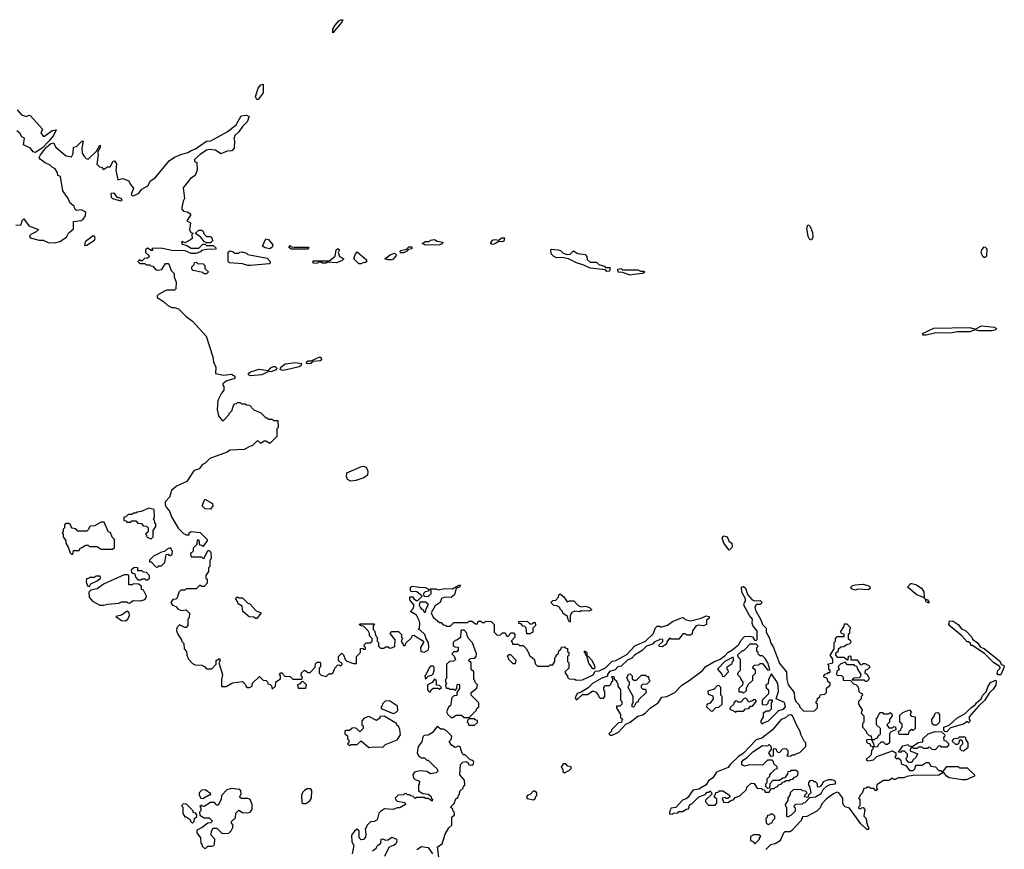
# Model space of a CAD drawing. Extents: x 1980017 to 2252640, y 74400 to 266395.
# Tile 350 of 388: x 2182783 to 2190432, y 219686 to 226135. Entities that reach past the tile are written whole.
import ezdxf

# ---------------------------------------------------------------- set-up
doc = ezdxf.new("R2010")
doc.units = 0

msp = doc.modelspace()

# ---------------------------------------------------------------- linework, layer by layer
at = {"layer": '0CON20XD'}
for points in [[(2185215, 226034), (2185215, 226060), (2185235, 226092), (2185262, 226125), (2185277.5, 226135), (2185292.5, 226135), (2185285.7, 226115), (2185215, 226034)], [(2184635, 225513.8), (2184624.5, 225514.5), (2184614.6, 225535), (2184635, 225603.3), (2184655, 225628.1), (2184673.6, 225633.6), (2184673.2, 225566.8), (2184635, 225513.8)], [(2182753, 224537), (2182795, 224540), (2182802.5, 224575), (2182815, 224587.5), (2182855, 224532.5), (2182930, 224505), (2182910, 224485), (2182870, 224465), (2182860, 224455), (2182865, 224440), (2182935, 224420), (2182965, 224420), (2183005, 224402.5), (2183055, 224401.2), (2183095, 224411.2), (2183147.5, 224445), (2183162.5, 224475), (2183201.7, 224508.3), (2183200, 224565), (2183260, 224575), (2183276.4, 224583.6), (2183295, 224610), (2183296.7, 224635), (2183287.5, 224645), (2183263, 224657), (2183223, 224653), (2183210, 224665), (2183206.4, 224686.4), (2183175, 224707.5), (2183160, 224745), (2183117.5, 224805), (2183100, 224915), (2183080, 224925), (2183077.5, 224945), (2183057.5, 224975), (2183035, 224987.5), (2183020, 225005), (2182981.7, 225021.7), (2182940.7, 225050.7), (2182933.3, 225065), (2182943.3, 225085), (2182988, 225142), (2183025, 225173.3), (2183045, 225176.7), (2183062.5, 225145), (2183120, 225095), (2183145, 225077.5), (2183185, 225070), (2183197.5, 225095), (2183200, 225145), (2183225, 225150), (2183265, 225190), (2183275, 225190), (2183266.7, 225135), (2183268.3, 225098.3), (2183285, 225070), (2183300, 225055), (2183315, 225050), (2183378.3, 225111.7), (2183405, 225160), (2183410, 225155), (2183407.5, 225145), (2183390, 225105), (2183392.5, 225085), (2183383, 225013), (2183401.7, 224991.7), (2183418.3, 224988.3), (2183435, 224970), (2183465, 224990), (2183485, 224990), (2183510, 225035), (2183518.3, 225038.3), (2183535.8, 225015.8), (2183530, 224965), (2183545, 224890), (2183585, 224900), (2183631.7, 224881.7), (2183643.5, 224853.5), (2183666.2, 224825), (2183650, 224775), (2183665, 224766.2), (2183705, 224784), (2183732.9, 224817.1), (2183777.3, 224842.7), (2183798.9, 224881.1), (2183834, 224905), (2183943.2, 225036.8), (2183984.6, 225065.4), (2184035, 225088.1), (2184088.1, 225101.9), (2184115, 225119.4), (2184149.1, 225130.9), (2184235, 225190), (2184267.1, 225192.9), (2184395, 225262.5), (2184465, 225318), (2184502.3, 225387.7), (2184541.7, 225391.7), (2184562.5, 225385), (2184563.3, 225375), (2184548.8, 225341.2), (2184513.8, 225305), (2184486.4, 225263.6), (2184453.3, 225235), (2184447.5, 225205), (2184452.5, 225195), (2184450, 225135), (2184430, 225115), (2184395, 225112.5), (2184345, 225092.5), (2184305, 225120), (2184255, 225126.2), (2184235, 225120), (2184185, 225087.5), (2184141.7, 225048.3), (2184141.7, 225031.7), (2184160, 225025), (2184161.7, 224968.3), (2184146.4, 224923.6), (2184110.7, 224899.3), (2184053, 224827), (2184062.5, 224745), (2184052.5, 224725), (2184042.5, 224675), (2184043, 224663), (2184055, 224647.5), (2184085, 224642.5), (2184110, 224625), (2184110, 224615), (2184082.5, 224572.5), (2184110, 224555), (2184102.5, 224505), (2184111.7, 224481.7), (2184130, 224475), (2184120, 224465), (2184122.5, 224435), (2184110, 224425), (2184065, 224400), (2184045, 224410), (2184040, 224405), (2184045, 224390), (2184075, 224382.5), (2184115, 224360), (2184175, 224360), (2184205, 224390), (2184225, 224390), (2184235, 224380), (2184285, 224380), (2184308.3, 224358.3), (2184305, 224352.5), (2184235, 224347.5), (2184195, 224340), (2184188.3, 224331.7), (2184151.7, 224318.3), (2184115, 224317.5), (2184068.3, 224338.3), (2183965, 224340), (2183893, 224357), (2183815, 224360), (2183810, 224355), (2183818.3, 224341.7), (2183805, 224340), (2183775, 224360), (2183760, 224345), (2183760, 224325), (2183788.3, 224298.3), (2183788.3, 224291.7), (2183775, 224280), (2183751.7, 224278.3), (2183735, 224260), (2183721.7, 224261.7), (2183715, 224270), (2183700, 224255), (2183715, 224240), (2183755, 224240), (2183765, 224230), (2183795, 224230), (2183801.7, 224221.7), (2183818.3, 224218.3), (2183841.7, 224191.7), (2183855, 224187.5), (2183886.4, 224193.6), (2183915, 224240), (2183935, 224240), (2183945, 224230), (2183960, 224185), (2183981.7, 224161.7), (2183982.5, 224135), (2183997.5, 224095), (2183997, 224043), (2183985, 224032.5), (2183925, 224032.5), (2183913, 224027), (2183861.7, 223998.3), (2183851.7, 223988.3), (2183850, 223975), (2183900, 223945), (2183930, 223915), (2183965, 223897.5), (2183985, 223897.5), (2184016.4, 223886.4), (2184075, 223827.5), (2184125, 223792.5), (2184232.5, 223675), (2184282.5, 223515), (2184287.5, 223475), (2184307.5, 223435), (2184303.6, 223383.6), (2184365, 223371.1), (2184428.5, 223378.5), (2184453.8, 223365), (2184453.3, 223346.7), (2184387.5, 223325), (2184360, 223305), (2184360, 223295), (2184370, 223285), (2184370, 223255), (2184351.7, 223231.7), (2184322.5, 223175), (2184317.5, 223105), (2184327.5, 223055), (2184355, 223020), (2184365, 223020), (2184410, 223065), (2184410, 223075), (2184430, 223095), (2184443, 223137), (2184455, 223150), (2184468.3, 223151.7), (2184475, 223160), (2184495, 223160), (2184505, 223150), (2184535, 223150), (2184545, 223140), (2184568.3, 223138.3), (2184601.7, 223101.7), (2184655, 223080), (2184695, 223040), (2184705, 223040), (2184715, 223030), (2184745, 223030), (2184755, 223020), (2184788.3, 223018.3), (2184790, 222965), (2184780, 222955), (2184780, 222895), (2184725, 222840), (2184695, 222860), (2184681.7, 222858.3), (2184655, 222840), (2184638.3, 222858.3), (2184625, 222860), (2184588.3, 222821.7), (2184575, 222820), (2184527, 222793), (2184415, 222790), (2184395, 222772.5), (2184260, 222725), (2184220, 222685), (2184203.6, 222676.4), (2184176.4, 222643.6), (2184146.4, 222633.6), (2184130.4, 222619.5), (2184082.5, 222545), (2184001.7, 222508.3), (2183962.5, 222475), (2183947, 222423), (2183913, 222387), (2183913.8, 222366.2), (2183920, 222345), (2183947.5, 222315), (2183961.7, 222271.7), (2184015, 222182.5), (2184055, 222140), (2184075, 222130), (2184098.3, 222131.7), (2184100, 222145), (2184115, 222157.5), (2184185, 222150), (2184240, 222095), (2184240, 222085), (2184205, 222040), (2184198.3, 222048.3), (2184181.7, 222051.7), (2184178.3, 222088.3), (2184161.7, 222088.3), (2184160, 222055), (2184131.7, 222028.3), (2184130, 222005), (2184118.3, 221991.7), (2184110, 221985), (2184115, 221960), (2184195, 221960), (2184205, 221950), (2184215, 221950), (2184245, 222010), (2184255, 222010), (2184267, 221997), (2184270, 221945), (2184260, 221935), (2184260, 221885), (2184250, 221875), (2184250, 221845), (2184230, 221815), (2184230, 221795), (2184240, 221785), (2184240, 221755), (2184215, 221730), (2184195, 221730), (2184181.7, 221738.3), (2184155, 221710), (2184075, 221710), (2184065, 221700), (2184035, 221700), (2184020, 221685), (2184005, 221640), (2183995, 221630), (2183971.7, 221628.3), (2183957.5, 221605), (2183970, 221585), (2183995, 221572.5), (2184015, 221552.5), (2184037, 221543), (2184077, 221547), (2184101.7, 221521.7), (2184100, 221485), (2184090, 221475), (2184090, 221425), (2184075, 221410), (2184065, 221410), (2184025, 221430), (2184003, 221407), (2184000, 221385), (2184013, 221353), (2184040, 221315), (2184041.7, 221301.7), (2184057, 221287), (2184060, 221245), (2184080, 221225), (2184082.5, 221195), (2184093.3, 221165), (2184125, 221130), (2184145, 221120), (2184197, 221117), (2184218.3, 221108.3), (2184235, 221090), (2184275, 221090), (2184310, 221125), (2184310, 221155), (2184335, 221170), (2184340, 221155), (2184330, 221135), (2184357.5, 221045), (2184350, 221005), (2184351.7, 220951.7), (2184387, 220953), (2184435, 220980), (2184515, 220990), (2184538.3, 220968.3), (2184541.7, 220951.7), (2184553, 220943), (2184567, 220943), (2184590, 220955), (2184591.7, 220978.3), (2184645, 221030), (2184675, 221000), (2184698.3, 220998.3), (2184708.3, 220988.3), (2184711.7, 220971.7), (2184728.3, 220968.3), (2184738.3, 220958.3), (2184745, 220930), (2184770, 220955), (2184771.7, 220988.3), (2184808.3, 221011.7), (2184810, 221035), (2184800, 221045), (2184811.7, 221058.3), (2184818.3, 221058.3), (2184841.7, 221031.7), (2184885, 221030), (2184905, 221010), (2184975, 221010), (2184980, 221025), (2184970, 221035), (2184971.7, 221058.3), (2184995, 221080), (2185025, 221060), (2185038.3, 221061.7), (2185078.3, 221101.7), (2185081.7, 221128.3), (2185095, 221140), (2185115, 221140)], [(2182764.1, 225434.1), (2182796.7, 225395), (2182835, 225382.5), (2182855, 225392.5), (2182865, 225390), (2182960, 225285), (2182947.5, 225255), (2182965, 225228.8), (2182975, 225228.8), (2183035, 225274), (2183065, 225280), (2183045.6, 225234.4), (2183010, 225190), (2182960, 225140), (2182905, 225103.3)], [(2182905, 225103.3), (2182887, 225107), (2182867, 225137), (2182811.7, 225161.7), (2182820, 225215), (2182800, 225225), (2182783, 225253), (2182761.7, 225271.7)], [(2183565, 224727.5), (2183575, 224730), (2183580, 224735), (2183570, 224745), (2183543.3, 224753.3), (2183517, 224787), (2183490, 224785), (2183493.1, 224755), (2183504, 224745), (2183565, 224727.5)], [(2188935, 224422), (2188918.5, 224428.5), (2188909.8, 224449.8), (2188898.6, 224515), (2188905, 224540), (2188915, 224538.8), (2188925, 224526.2), (2188941.1, 224481.1), (2188945.5, 224445), (2188935, 224422)], [(2183285, 224380), (2183305, 224381.4), (2183365, 224422), (2183370, 224435), (2183365, 224453.3), (2183354.2, 224455.8), (2183292.1, 224407.9), (2183285, 224380)], [(2184265, 224400), (2184235, 224400), (2184215, 224410), (2184186.7, 224446.7), (2184151.7, 224471.7), (2184151.7, 224478.3), (2184175, 224500), (2184198.3, 224498.3), (2184210, 224485), (2184210, 224475), (2184235, 224450), (2184265, 224450), (2184275, 224440), (2184280, 224415), (2184265, 224400)], [(2184725, 224353.8), (2184690.4, 224360.5), (2184670, 224375), (2184695, 224432.5), (2184715, 224427.5), (2184748.8, 224385), (2184744.1, 224365.9), (2184725, 224353.8)], [(2185025, 224350), (2184895, 224352.5), (2184872.5, 224365), (2184885, 224380), (2184895, 224370), (2184915, 224367.5), (2185025, 224367.5), (2185030, 224365), (2185025, 224350)], [(2185741.7, 224321.7), (2185740, 224335), (2185745, 224340), (2185788.3, 224351.7), (2185805, 224370), (2185828.3, 224368.3), (2185830, 224355), (2185801.7, 224348.3), (2185790, 224335), (2185765, 224322.5), (2185741.7, 224321.7)], [(2185935, 224382.5), (2185910, 224395), (2185935, 224410), (2185965, 224410), (2185975, 224420), (2186005, 224427.5), (2186025, 224412.5), (2186070, 224405), (2186065, 224392.5), (2186045, 224383.8), (2185935, 224382.5)], [(2186455, 224387.5), (2186440, 224395), (2186455, 224420), (2186475, 224426.7), (2186505, 224420), (2186525, 224440), (2186548.3, 224438.3), (2186545, 224412.5), (2186535, 224407.5), (2186505, 224410), (2186475, 224393.3), (2186455, 224387.5)], [(2190275, 224286.7), (2190266.7, 224295), (2190254, 224325), (2190258.8, 224345), (2190275, 224370), (2190285, 224367.5), (2190297, 224353), (2190293, 224297), (2190285, 224287.5), (2190275, 224286.7)], [(2184555, 224223.3), (2184515, 224237.5), (2184412.5, 224245), (2184403.6, 224256.4), (2184403, 224327), (2184415, 224337.5), (2184441.7, 224331.7), (2184455, 224320), (2184485, 224320), (2184493, 224327), (2184515, 224330), (2184545, 224320), (2184555, 224310), (2184705, 224280), (2184730, 224255), (2184728.3, 224241.7), (2184721.7, 224238.3), (2184575, 224223.8), (2184555, 224223.3)], [(2185065, 224240), (2185060, 224255), (2185065, 224260), (2185188.3, 224261.7), (2185233, 224297), (2185242.5, 224345), (2185255, 224356.7), (2185267.5, 224345), (2185257.5, 224325), (2185267.5, 224295), (2185300, 224275), (2185287, 224263), (2185245, 224243.8), (2185175, 224250), (2185165, 224242.5), (2185135, 224242.5), (2185125, 224250), (2185105, 224250), (2185097, 224243), (2185065, 224240)], [(2185435, 224236.2), (2185417.7, 224237.7), (2185380, 224275), (2185392.5, 224315), (2185405, 224330), (2185478.3, 224268.3), (2185478.3, 224251.7), (2185465, 224243.8), (2185455, 224247.5), (2185435, 224236.2)], [(2185675, 224267.5), (2185645, 224267.5), (2185620, 224275), (2185661.7, 224308.3), (2185695, 224320), (2185710, 224305), (2185685, 224273.3), (2185675, 224267.5)], [(2187345, 224177.5), (2187335, 224190), (2187215, 224203.3), (2187167, 224227), (2187110, 224245), (2187047, 224277), (2186995, 224287.5), (2186955, 224283.8), (2186932.5, 224295), (2186912.5, 224315), (2186910, 224345), (2186915, 224350), (2186967, 224347), (2186985, 224340), (2187005, 224320), (2187035, 224310), (2187058.3, 224311.7), (2187085, 224337.5), (2187118.3, 224318.3), (2187175, 224310), (2187190, 224295), (2187191.7, 224271.7), (2187215, 224250), (2187265, 224250), (2187283, 224233), (2187325, 224220), (2187335, 224210), (2187365, 224210), (2187370, 224205), (2187365, 224180), (2187345, 224177.5)], [(2184235, 224160), (2184215, 224160), (2184205, 224170), (2184130, 224185), (2184120, 224195), (2184120, 224215), (2184138.3, 224231.7), (2184141.7, 224248.3), (2184155, 224250), (2184165, 224240), (2184208.3, 224238.3), (2184220, 224225), (2184221.7, 224201.7), (2184250, 224175), (2184235, 224160)], [(2187525, 224150), (2187465, 224170), (2187433, 224173), (2187430, 224195), (2187455, 224200), (2187465, 224190), (2187585, 224190), (2187605, 224180), (2187635, 224180), (2187638.3, 224171.7), (2187625, 224162.5), (2187555, 224153.3), (2187525, 224150)], [(2189825, 223683.3), (2189805, 223683.3), (2189797.5, 223695), (2189885, 223736.9), (2190165, 223742.9), (2190205, 223730), (2190255, 223754.4), (2190355, 223745.7), (2190372.5, 223735), (2190367.5, 223725), (2190335, 223715.8), (2190235.7, 223715.7), (2190205, 223723.3), (2190165, 223709.2), (2190065, 223708), (2190015, 223698.8), (2189901.7, 223701.7), (2189825, 223683.3)], [(2184825, 223408.8), (2184806.7, 223416.7), (2184812, 223435), (2184845, 223458.8), (2184925, 223470), (2184971.7, 223461.7), (2184966.7, 223445), (2184955, 223436.2), (2184855, 223413.8), (2184825, 223408.8)], [(2185035, 223458.8), (2185012, 223462), (2185012.5, 223475), (2185025, 223483.8), (2185047.5, 223482.5), (2185115, 223513.3), (2185126.1, 223506.1), (2185128, 223492), (2185117.7, 223482.3), (2185062.5, 223477.5), (2185045, 223463.3), (2185035, 223458.8)], [(2184575, 223366.2), (2184560, 223375), (2184560.8, 223385), (2184575, 223397.5), (2184642.8, 223417.2), (2184715, 223407.5), (2184735, 223428.6), (2184755, 223439.4), (2184768.2, 223438.2), (2184781.2, 223425), (2184776.2, 223413.8), (2184735, 223397.5), (2184715, 223400), (2184665, 223373.8), (2184575, 223366.2)], [(2185355, 222548.8), (2185330.7, 222560.7), (2185321.2, 222585), (2185325, 222612.5), (2185438.8, 222661.2), (2185455, 222664), (2185475.8, 222655.8), (2185487.5, 222625), (2185484, 222595), (2185456.7, 222575), (2185395, 222552.5), (2185355, 222548.8)], [(2184265, 222330), (2184225, 222332.5), (2184200, 222355), (2184221.7, 222408.3), (2184280, 222375), (2184282.5, 222355), (2184265, 222330)], [(2183805, 222100), (2183820, 222115), (2183820, 222165), (2183840, 222195), (2183840, 222215), (2183831.7, 222221.7), (2183830, 222245), (2183820, 222255), (2183830, 222265), (2183828.3, 222328.3), (2183785, 222337.5), (2183727, 222313), (2183695, 222307.5), (2183685, 222300), (2183665, 222300), (2183655, 222290), (2183625, 222290), (2183608.3, 222271.7), (2183591.7, 222268.3), (2183591.7, 222241.7), (2183608.3, 222238.3), (2183615, 222230), (2183645, 222230), (2183655, 222240), (2183685, 222240), (2183701.7, 222221.7), (2183728.3, 222218.3), (2183741.7, 222201.7), (2183768.3, 222198.3), (2183780, 222185), (2183780, 222155), (2183760, 222135), (2183768.3, 222128.3), (2183771.7, 222111.7), (2183805, 222100)], [(2183195, 221980), (2183201.7, 222008.3), (2183245, 222010), (2183251.7, 222028.3), (2183268.3, 222031.7), (2183295, 222050), (2183315, 222050), (2183325, 222040), (2183385, 222040), (2183415, 222020), (2183505, 222020), (2183518.3, 222031.7), (2183520, 222095), (2183501.7, 222111.7), (2183488.3, 222148.3), (2183471.7, 222151.7), (2183438.3, 222228.3), (2183415, 222230), (2183365, 222200), (2183331.7, 222198.3), (2183321.7, 222188.3), (2183318.3, 222171.7), (2183305, 222160), (2183235, 222160), (2183218.3, 222178.3), (2183191.7, 222181.7), (2183181.7, 222191.7), (2183178.3, 222208.3), (2183165, 222220), (2183145, 222220), (2183131.7, 222208.3), (2183130, 222185), (2183120, 222175), (2183120, 222155), (2183112.5, 222147.5), (2183120, 222135), (2183120, 222115), (2183140, 222085), (2183140, 222065), (2183160, 222035), (2183175, 221990), (2183185, 221980), (2183195, 221980)], [(2188295, 222012.5), (2188254, 222065), (2188241.2, 222105), (2188245, 222117.5), (2188255, 222123.3), (2188280, 222115), (2188295, 222080), (2188316.7, 222065), (2188317.5, 222035), (2188295, 222012.5)], [(2183855, 221880), (2183865, 221890), (2183885, 221890), (2183910, 221915), (2183921.7, 221978.3), (2183935, 221980), (2183941.7, 221971.7), (2183955, 221970), (2183968.3, 221981.7), (2183970, 222005), (2183961.7, 222011.7), (2183958.3, 222028.3), (2183945, 222027.5), (2183920, 222015), (2183908.3, 222001.7), (2183885, 221996.7), (2183822.5, 221965), (2183792.5, 221935), (2183791.7, 221921.7), (2183805, 221920), (2183841.7, 221881.7), (2183855, 221880)], [(2183775, 221780), (2183790, 221795), (2183790, 221815), (2183768.3, 221838.3), (2183745, 221840), (2183735, 221850), (2183701.7, 221851.7), (2183700, 221875), (2183695, 221877.5), (2183670, 221875), (2183650, 221855), (2183651.7, 221841.7), (2183661.7, 221831.7), (2183678.3, 221828.3), (2183681.7, 221801.7), (2183701.7, 221781.7), (2183725, 221780), (2183735, 221790), (2183755, 221790), (2183761.7, 221781.7), (2183775, 221780)], [(2183325, 221730), (2183335, 221750), (2183390, 221775), (2183410, 221795), (2183408.3, 221808.3), (2183375, 221810), (2183365, 221800), (2183325, 221800), (2183318.3, 221791.7), (2183301.7, 221788.3), (2183300, 221765), (2183310, 221735), (2183325, 221730)], [(2183435, 221583.3), (2183465, 221592.5), (2183551.7, 221598.3), (2183575, 221610), (2183615, 221610), (2183621.7, 221601.7), (2183635, 221600), (2183665, 221620), (2183725, 221617.5), (2183755, 221627.5), (2183765, 221640), (2183766.7, 221655), (2183745, 221700), (2183730, 221705), (2183728.3, 221728.3), (2183708.3, 221748.3), (2183665, 221750), (2183657, 221743), (2183631.7, 221741.7), (2183630, 221815), (2183625, 221820), (2183595, 221820), (2183433.9, 221746.1), (2183385, 221710), (2183335, 221700), (2183320, 221685), (2183322.5, 221645), (2183347.5, 221615), (2183405, 221583.3), (2183435, 221583.3)], [(2185115, 221140), (2185120, 221135), (2185120, 221105), (2185110, 221095), (2185110, 221055), (2185125, 221040), (2185165, 221030), (2185185, 221050), (2185205, 221050), (2185218.3, 221061.7), (2185230, 221095), (2185251.7, 221118.3), (2185265, 221120), (2185275, 221110), (2185288.3, 221121.7), (2185288.3, 221128.3), (2185260, 221155), (2185260, 221185), (2185285, 221210), (2185298.3, 221198.3), (2185311.7, 221161.7), (2185325, 221150), (2185375, 221130), (2185398.3, 221131.7), (2185400, 221185), (2185430, 221215), (2185431.7, 221248.3), (2185445, 221250), (2185455, 221240), (2185468.3, 221241.7), (2185470, 221255), (2185460, 221265), (2185461.7, 221278.3), (2185475, 221290), (2185505, 221290), (2185520, 221305), (2185520, 221325), (2185500, 221345), (2185500, 221365), (2185490, 221385), (2185455, 221420), (2185435, 221422.5), (2185421.7, 221431.7), (2185425, 221440), (2185538.3, 221438.3), (2185530, 221425), (2185530, 221395), (2185540, 221385), (2185550, 221345), (2185560, 221335), (2185560, 221305), (2185570, 221295), (2185570, 221265), (2185585, 221250), (2185615, 221250), (2185625, 221260), (2185645, 221260), (2185651.7, 221251.7), (2185665, 221250), (2185698.3, 221261.7), (2185700, 221315), (2185660, 221365), (2185675, 221380), (2185725, 221380), (2185750, 221355), (2185750, 221335), (2185760, 221325), (2185750, 221315), (2185750, 221295), (2185758.3, 221288.3), (2185761.7, 221271.7), (2185778.3, 221271.7), (2185781.7, 221288.3), (2185828.3, 221331.7), (2185831.7, 221348.3), (2185845, 221350), (2185920, 221305), (2185920, 221295), (2185897.5, 221255), (2185900, 221225), (2185925, 221217.5), (2185956.1, 221233.9), (2185962.5, 221255), (2185960, 221295), (2185941.7, 221321.7), (2185930, 221355), (2185895, 221390), (2185880, 221395), (2185890, 221405), (2185892.5, 221445), (2185887.5, 221465), (2185865, 221507.5), (2185820, 221535), (2185840.7, 221559.3), (2185846.7, 221585), (2185813.8, 221625), (2185815, 221650), (2185835, 221650), (2185844, 221634), (2185865, 221620), (2185875, 221620), (2185910, 221655), (2185867, 221687), (2185825, 221690), (2185820, 221695), (2185820, 221725), (2185835, 221732.5), (2185890, 221725), (2185935, 221722.5), (2185958.3, 221708.3), (2185958.3, 221691.7), (2185933, 221687), (2185920, 221675), (2185923, 221653), (2185955, 221652.5), (2185980, 221675), (2185980, 221695), (2185970, 221705), (2185975, 221710), (2186015, 221710), (2186035, 221703.3), (2186087, 221713), (2186145, 221710), (2186195, 221740), (2186208.3, 221738.3), (2186198.3, 221721.7), (2186181.7, 221718.3), (2186171.7, 221708.3), (2186160, 221665), (2186135, 221642.5), (2186085, 221647.5), (2186060, 221635), (2186050, 221605), (2186011.7, 221578.3), (2185980, 221525), (2185995, 221490), (2186045, 221450), (2186058.3, 221448.3), (2186071.7, 221431.7), (2186088.3, 221428.3), (2186095, 221420), (2186128.3, 221421.7), (2186155, 221450), (2186265, 221450), (2186275, 221460), (2186295, 221460), (2186325, 221440), (2186340, 221440), (2186345, 221460), (2186365, 221460), (2186375, 221450), (2186395, 221450), (2186405, 221460), (2186447, 221457), (2186470, 221435), (2186470, 221375), (2186491.7, 221351.7), (2186517, 221353), (2186535, 221370), (2186555, 221370), (2186561.7, 221351.7), (2186575, 221340), (2186601.7, 221368.3), (2186618.3, 221368.3), (2186630, 221355), (2186630, 221335), (2186600, 221305), (2186608.3, 221298.3), (2186611.7, 221281.7), (2186655, 221280), (2186665, 221270), (2186695, 221270), (2186717, 221247), (2186740, 221205), (2186740, 221195), (2186780, 221165), (2186790, 221125), (2186805, 221110), (2186895, 221110), (2186905, 221120), (2186925, 221120), (2186940, 221145), (2186940, 221175), (2186950, 221185), (2186950, 221195), (2186968.3, 221211.7), (2186971.7, 221228.3), (2186988.3, 221241.7), (2186991.7, 221258.3), (2187015, 221260), (2187021.7, 221251.7), (2187038.3, 221248.3), (2187040, 221225), (2187050, 221215), (2187050, 221195), (2187040, 221185), (2187040, 221145), (2187050, 221135), (2187050, 221095), (2187021.7, 221068.3), (2187020, 221055), (2187040, 221035), (2187040, 221025), (2187051.7, 221011.7), (2187095, 221010), (2187105, 221000), (2187155, 221003.3), (2187238, 221042), (2187255, 221070), (2187285, 221073.3), (2187334, 221096), (2187385, 221147.5), (2187415, 221153.8), (2187500.4, 221199.5), (2187561.7, 221268.3), (2187645, 221303.3), (2187705, 221362.5), (2187721.7, 221408.3), (2187735, 221420), (2187755, 221420), (2187765, 221412.5), (2187815, 221428), (2187855, 221457.1), (2187925, 221486.7), (2187937, 221487), (2187953, 221473), (2187995, 221462.5), (2188077, 221483), (2188115, 221500), (2188140, 221495), (2188138.3, 221481.7), (2188120, 221465), (2188120, 221435), (2188095, 221422.5), (2188055, 221427.5), (2188035, 221420), (2188010, 221385), (2188008.3, 221361.7), (2187995, 221350), (2187965, 221350), (2187955, 221360), (2187935, 221360), (2187905, 221320), (2187845, 221320), (2187831.7, 221328.3), (2187811.7, 221298.3), (2187808.3, 221281.7), (2187775, 221260), (2187751.7, 221261.7), (2187750, 221275), (2187778.3, 221301.7), (2187778.3, 221318.3), (2187755, 221320), (2187748.3, 221311.7), (2187715, 221300), (2187698.3, 221281.7), (2187653.8, 221266.2), (2187619.3, 221230.7), (2187560, 221195), (2187538.3, 221171.7), (2187505, 221156.7), (2187455, 221110), (2187430, 221105), (2187408.3, 221081.7), (2187365, 221067.5), (2187350, 221045), (2187348.3, 221031.7), (2187305, 221017.5), (2187232.5, 220975), (2187198.6, 220941.4), (2187145, 220907.5), (2187115, 220896.7), (2187097.5, 220865), (2187105, 220850), (2187115, 220850), (2187155, 220890), (2187195, 220890), (2187235, 220917.5), (2187258.3, 220908.3), (2187278.3, 220888.3), (2187281.7, 220871.7), (2187291.7, 220861.7), (2187318.3, 220861.7), (2187330, 220875), (2187330, 220915), (2187320, 220925), (2187320, 220945), (2187335, 220960), (2187365, 220960), (2187378.3, 220971.7), (2187381.7, 220988.3), (2187390, 220995), (2187390, 221015), (2187380, 221025), (2187385, 221030), (2187398.3, 221028.3), (2187401.7, 221011.7), (2187420, 220995), (2187421.7, 220981.7), (2187430, 220975), (2187430, 220955), (2187450, 220925), (2187450, 220845), (2187460, 220835), (2187460, 220815), (2187445, 220800), (2187420, 220800), (2187420, 220785), (2187450, 220735), (2187451.7, 220711.7), (2187470, 220695), (2187461.7, 220688.3), (2187458.3, 220671.7), (2187435, 220670), (2187380, 220615), (2187380, 220605), (2187360, 220585), (2187372.5, 220572.5), (2187385, 220572.5), (2187435, 220596.7), (2187491.7, 220658.3), (2187525, 220673.3), (2187585, 220720), (2187625, 220732.5), (2187645, 220747.5), (2187683.6, 220786.4), (2187742.5, 220825), (2187771.7, 220868.3), (2187810, 220875), (2187873.6, 220906.4), (2187927, 220963), (2187985, 220997.5), (2188086.1, 221073.9), (2188113.3, 221106.7), (2188175, 221142.5), (2188226.2, 221163.8), (2188265, 221192.5), (2188283.6, 221216.4), (2188316.1, 221233.9), (2188367.5, 221275), (2188387, 221313), (2188415, 221340), (2188455, 221342.5), (2188475, 221336.7), (2188495, 221310), (2188508.3, 221311.7), (2188511.7, 221318.3), (2188511.2, 221385), (2188480.8, 221420.8), (2188473.3, 221445), (2188476, 221476), (2188452.5, 221505), (2188410, 221585), (2188414.1, 221605.9), (2188422.5, 221615), (2188423, 221633), (2188393.3, 221685), (2188390, 221725), (2188405, 221730), (2188422.5, 221715), (2188437.5, 221667.5), (2188472.5, 221625), (2188495, 221617.5), (2188535, 221620), (2188550, 221605), (2188535, 221590), (2188505, 221590), (2188493.8, 221565), (2188498.8, 221545), (2188544, 221464), (2188554.3, 221434.3), (2188582.5, 221405), (2188583.3, 221375), (2188608, 221328), (2188616.7, 221295), (2188640, 221255), (2188685, 221130), (2188740, 221065), (2188742.5, 221005), (2188753.3, 220965), (2188800, 220905), (2188802.5, 220865), (2188812.5, 220835), (2188838.3, 220808.3), (2188845, 220790), (2188875, 220760), (2188958.3, 220761.7), (2188980, 220785), (2188980, 220815), (2188971.7, 220821.7), (2188970, 220835), (2188978.3, 220841.7), (2188981.7, 220858.3), (2188998.3, 220871.7), (2189001.7, 220888.3), (2189038.3, 220891.7), (2189050, 220905), (2189051.7, 220938.3), (2189078.3, 220961.7)], [(2189275, 221700), (2189245, 221710), (2189240, 221725), (2189253, 221737), (2189275, 221742.5), (2189336.4, 221746.4), (2189380, 221735), (2189390, 221725), (2189388.3, 221711.7), (2189375, 221702.5), (2189295, 221707.5), (2189275, 221700)], [(2189845, 221600), (2189825, 221610), (2189820, 221630), (2189810, 221640), (2189753.8, 221663.8), (2189680, 221725), (2189707.5, 221752.5), (2189715, 221753.3), (2189745, 221743.8), (2189790, 221715), (2189807, 221687), (2189810, 221640), (2189820, 221630), (2189836.4, 221626.4), (2189850, 221605), (2189845, 221600)], [(2184625, 221480), (2184615, 221480), (2184601.7, 221491.7), (2184565, 221493.3), (2184517.5, 221535), (2184510, 221575), (2184480, 221595), (2184478.3, 221608.3), (2184460, 221635), (2184471.7, 221648.3), (2184485, 221640), (2184515, 221640), (2184555, 221600), (2184570, 221595), (2184620.7, 221540.7), (2184660, 221525), (2184625, 221480)], [(2187055, 221452.5), (2187043, 221473), (2187040, 221495), (2187001.7, 221521.7), (2187000, 221535), (2186981.7, 221551.7), (2186980, 221565), (2186955, 221580), (2186931.7, 221581.7), (2186910, 221605), (2186925, 221620), (2186948.3, 221621.7), (2186970, 221645), (2186975, 221670), (2186985, 221670), (2187009.3, 221649.3), (2187035, 221610), (2187055, 221617.5), (2187087, 221617), (2187120, 221585), (2187145, 221570), (2187177, 221577), (2187210, 221565), (2187227, 221547), (2187205, 221537.5), (2187145, 221540), (2187135, 221532.5), (2187095, 221537.5), (2187073, 221527), (2187060, 221505), (2187060, 221455), (2187055, 221452.5)], [(2185935, 221530), (2185940, 221555), (2185958.3, 221588.3), (2185936.4, 221606.4), (2185892.5, 221607.5), (2185887.5, 221585), (2185895, 221567.5), (2185905, 221552.5), (2185918.3, 221548.3), (2185925, 221530), (2185935, 221530)], [(2183605, 221461.2), (2183623.3, 221475), (2183636.7, 221505), (2183632.5, 221525), (2183617, 221537), (2183575, 221507.5), (2183530, 221495), (2183575, 221463.8), (2183605, 221461.2)], [(2190405, 221042.5), (2190385, 221042.5), (2190377.5, 221055), (2190383, 221077), (2190400, 221095), (2190398.3, 221108.3), (2190350, 221135), (2190280, 221205), (2190185, 221270), (2190171.7, 221271.7), (2190170, 221285), (2190155, 221300), (2190145, 221300), (2190102.5, 221345), (2190010.7, 221420.7), (2190002.5, 221435), (2190007.5, 221462.5), (2190035, 221460), (2190073, 221433), (2190100.7, 221400.7), (2190133.3, 221383.3), (2190180, 221335), (2190185, 221320), (2190225, 221290), (2190247, 221257), (2190275, 221247.5), (2190395, 221152.5), (2190411.7, 221121.7), (2190430, 221115), (2190432.5, 221105), (2190405, 221042.5)], [(2186275, 220710), (2186330, 220765), (2186335, 220780), (2186350, 220795), (2186350, 220825), (2186290, 220885), (2186290, 220905), (2186335, 220940), (2186340, 220965), (2186321.7, 220981.7), (2186318.3, 220998.3), (2186310, 221005), (2186310, 221065), (2186290, 221085), (2186290, 221135), (2186270, 221155), (2186285, 221170), (2186318.3, 221171.7), (2186330, 221185), (2186332.5, 221205), (2186301.7, 221291.7), (2186273, 221323), (2186260, 221345), (2186257, 221367), (2186235, 221390), (2186215, 221390), (2186210, 221385), (2186208.3, 221331.7), (2186178.3, 221311.7), (2186165, 221310), (2186150, 221295), (2186151.7, 221271.7), (2186165, 221260), (2186188.3, 221258.3), (2186190, 221235), (2186178.3, 221221.7), (2186155, 221220), (2186140, 221205), (2186158.3, 221188.3), (2186168.3, 221161.7), (2186155, 221150), (2186123, 221147), (2186100, 221125), (2186100, 221015), (2186090, 221005), (2186090, 220985), (2186100, 220975), (2186090, 220965), (2186095, 220940), (2186115, 220940), (2186125, 220930), (2186155, 220930), (2186165, 220920), (2186180, 220935), (2186181.7, 220968.3), (2186195, 220970), (2186200, 220965), (2186200, 220935), (2186180, 220905), (2186178.3, 220881.7), (2186155, 220880), (2186140, 220865), (2186130, 220805), (2186115, 220790), (2186100, 220755), (2186110, 220735), (2186135, 220710), (2186145, 220710), (2186175, 220730), (2186215, 220730), (2186235, 220710), (2186275, 220710)], [(2186745, 221360), (2186721.7, 221361.7), (2186718.3, 221408.3), (2186708.3, 221418.3), (2186691.7, 221421.7), (2186678.3, 221438.3), (2186661.7, 221441.7), (2186661.7, 221458.3), (2186725, 221460), (2186745, 221440), (2186765, 221440), (2186775, 221450), (2186788.3, 221448.3), (2186790, 221425), (2186770, 221405), (2186770, 221375), (2186745, 221360)], [(2189078.3, 220961.7), (2189078.3, 220978.3), (2189061.7, 220991.7), (2189058.3, 221008.3), (2189048.3, 221018.3), (2189031.7, 221021.7), (2189030, 221035), (2189041.7, 221048.3), (2189058.3, 221051.7), (2189065, 221060), (2189080, 221060), (2189080, 221075), (2189070, 221085), (2189070, 221115), (2189060, 221125), (2189100, 221135), (2189100, 221165), (2189080, 221195), (2189110, 221245), (2189110, 221295), (2189120, 221305), (2189120, 221325), (2189135, 221340), (2189188.3, 221341.7), (2189188.3, 221358.3), (2189171.7, 221361.7), (2189160, 221375), (2189188.3, 221421.7), (2189191.7, 221438.3), (2189208.3, 221438.3), (2189240, 221405), (2189230, 221395), (2189230, 221365), (2189220, 221355), (2189220, 221325), (2189238.3, 221308.3), (2189240, 221295), (2189228.3, 221281.7), (2189211.7, 221278.3), (2189185, 221260), (2189161.7, 221258.3), (2189141.7, 221238.3), (2189138.3, 221221.7), (2189121.7, 221208.3), (2189120, 221195), (2189135, 221180), (2189185, 221180), (2189215, 221160), (2189220, 221160), (2189221.7, 221188.3), (2189235, 221190), (2189240, 221185), (2189240, 221160), (2189288.3, 221158.3), (2189311.7, 221121.7), (2189325, 221120), (2189335, 221130), (2189355, 221130), (2189361.7, 221121.7), (2189378.3, 221118.3), (2189390, 221105), (2189368.3, 221081.7), (2189351.7, 221078.3), (2189350, 221055), (2189368.3, 221048.3), (2189371.7, 221031.7), (2189380, 221025), (2189380, 221005), (2189365, 220990), (2189351.7, 220991.7), (2189345, 221000), (2189251.7, 221001.7), (2189265, 221020), (2189308.3, 221021.7), (2189318.3, 221031.7), (2189320, 221045), (2189291.7, 221091.7), (2189288.3, 221108.3), (2189271.7, 221111.7), (2189265, 221120), (2189215, 221120), (2189195, 221140), (2189161.7, 221128.3), (2189141.7, 221108.3), (2189150, 221085), (2189131.7, 221068.3), (2189130, 221045), (2189135, 221040), (2189168.3, 221038.3), (2189180, 221025), (2189180, 221000), (2189238.3, 220998.3), (2189261.7, 220971.7), (2189278.3, 220968.3), (2189298.3, 220948.3), (2189301.7, 220911.7), (2189311.7, 220901.7), (2189328.3, 220898.3), (2189330, 220885), (2189320, 220875), (2189320, 220855), (2189300, 220835), (2189300, 220815), (2189330, 220765), (2189321.7, 220758.3), (2189320, 220745), (2189340, 220725), (2189340, 220675), (2189330, 220665), (2189330, 220635), (2189360, 220605), (2189361.7, 220591.7), (2189381.7, 220571.7), (2189398.3, 220568.3), (2189400, 220540), (2189425, 220540), (2189431.7, 220548.3), (2189448.3, 220551.7), (2189451.7, 220568.3), (2189470, 220585), (2189470, 220625), (2189440, 220655), (2189440, 220705), (2189448.3, 220711.7), (2189465, 220750), (2189485, 220750), (2189495, 220740), (2189535, 220740), (2189545, 220750), (2189558.3, 220738.3), (2189560, 220725), (2189540, 220695), (2189540, 220675), (2189520, 220655), (2189535, 220630), (2189565, 220630), (2189575, 220640), (2189588.3, 220638.3), (2189590, 220615), (2189551.7, 220598.3), (2189545, 220590), (2189540, 220585), (2189540, 220515), (2189525, 220500), (2189511.7, 220501.7), (2189495, 220520), (2189475, 220520), (2189451.7, 220498.3), (2189448.3, 220481.7), (2189425, 220480), (2189420, 220505), (2189400, 220540), (2189361.7, 220538.3), (2189361.7, 220521.7), (2189371.7, 220511.7), (2189388.3, 220508.3), (2189391.7, 220491.7), (2189410, 220485), (2189410, 220465), (2189400, 220455), (2189398.3, 220421.7), (2189360, 220385), (2189373, 220373), (2189417, 220383), (2189443, 220407), (2189565, 220452.5), (2189590, 220435), (2189590, 220415), (2189581.7, 220401.7), (2189595, 220390), (2189608.3, 220398.3), (2189628.3, 220378.3), (2189631.7, 220351.7), (2189668.3, 220338.3), (2189695, 220300), (2189725, 220300), (2189738.3, 220311.7), (2189745, 220340), (2189795, 220340), (2189825, 220360), (2189845, 220360), (2189861.7, 220331.7), (2189898.3, 220328.3), (2189925, 220300), (2189938.3, 220298.3), (2189945, 220290), (2189958.3, 220291.7), (2189985, 220330), (2190075, 220330), (2190085, 220320), (2190145, 220320), (2190200, 220265), (2190200, 220255), (2190135, 220226.7), (2190105, 220226.7), (2190003, 220243), (2189983.6, 220253.6), (2189965, 220280), (2189955, 220280), (2189925, 220262.5), (2189725, 220260), (2189675, 220252.5), (2189653, 220243), (2189608.3, 220241.7), (2189585, 220230), (2189575, 220230), (2189565, 220240), (2189535, 220220), (2189495, 220220), (2189441.7, 220188.3), (2189440, 220165), (2189450, 220155), (2189435, 220140), (2189418.3, 220158.3), (2189395, 220160), (2189385, 220170), (2189365, 220170), (2189358.3, 220161.7), (2189341.7, 220158.3), (2189328.3, 220121.7), (2189311.7, 220108.3), (2189308.3, 220091.7), (2189300, 220085), (2189310, 220075), (2189310, 220025), (2189300, 220015), (2189300, 220005), (2189315, 220000), (2189321.7, 220008.3), (2189335, 220010), (2189350, 219995), (2189340, 219945), (2189360, 219925), (2189361.7, 219898.3), (2189380, 219845), (2189375, 219840), (2189365, 219840), (2189317.5, 219885), (2189230, 220005), (2189196.2, 220016.2), (2189186.4, 220026.4), (2189177.5, 220045), (2189177.5, 220085), (2189146.4, 220126.4), (2189135, 220130), (2189105, 220117.5), (2189051.7, 220078.3), (2189015, 220040), (2189000.7, 220009.3), (2188976.4, 219983.6), (2188898.8, 219941.2), (2188865, 219940), (2188855, 219910), (2188779.3, 219830.7), (2188765, 219822.5), (2188728.3, 219821.7), (2188717, 219813), (2188697.5, 219765), (2188683, 219747), (2188651.7, 219728.3), (2188615, 219720), (2188580, 219685)], [(2188405, 220900), (2188428.3, 220921.7), (2188430, 220945), (2188438.3, 220951.7), (2188441.7, 220968.3), (2188478.3, 221001.7), (2188480, 221035), (2188500, 221055), (2188498.3, 221078.3), (2188480, 221095), (2188481.7, 221108.3), (2188491.7, 221118.3), (2188525, 221120), (2188535, 221130), (2188555, 221130), (2188591.7, 221081.7), (2188605, 221080), (2188610, 221085), (2188596.2, 221135), (2188575, 221170), (2188555, 221190), (2188535, 221190), (2188521.7, 221201.7), (2188520, 221215), (2188510, 221225), (2188510, 221255), (2188520, 221265), (2188505, 221280), (2188455, 221280), (2188418.3, 221241.7), (2188405, 221230), (2188395, 221230), (2188360, 221195), (2188361.7, 221181.7), (2188380, 221165), (2188380, 221075), (2188361.7, 221058.3), (2188360, 221045), (2188380, 221025), (2188381.7, 221011.7), (2188400, 220985), (2188398.3, 220961.7), (2188370, 220935), (2188370, 220910), (2188395, 220910), (2188405, 220900)], [(2186635, 221130), (2186640, 221155), (2186598.3, 221198.3), (2186581.7, 221198.3), (2186570, 221185), (2186578.3, 221178.3), (2186580, 221165), (2186615, 221130), (2186635, 221130)], [(2187245, 221090), (2187235, 221090), (2187203.9, 221133.9), (2187190, 221190), (2187180, 221195), (2187178.3, 221208.3), (2187170, 221215), (2187171.7, 221228.3), (2187190, 221215), (2187190, 221190), (2187198.3, 221188.3), (2187225, 221160), (2187247.5, 221115), (2187250, 221095), (2187245, 221090)], [(2188255, 221030), (2188290, 221065), (2188288.3, 221078.3), (2188280, 221085), (2188280, 221105), (2188318.3, 221131.7), (2188321.7, 221148.3), (2188330, 221155), (2188325, 221180), (2188260, 221145), (2188203, 221087), (2188238.3, 221048.3), (2188241.7, 221031.7), (2188255, 221030)], [(2185935, 221010), (2185957, 221033), (2185985, 221040), (2185995, 221050), (2186002.5, 221075), (2186001.7, 221101.7), (2185995, 221110), (2185975, 221110), (2185963, 221097), (2185938.3, 221041.7), (2185930, 221035), (2185935, 221010)], [(2185975, 220910), (2185980, 220925), (2185995, 220940), (2186035, 220940), (2186045, 220930), (2186060, 220945), (2186045, 220960), (2186021.7, 220961.7), (2186020, 220995), (2186005, 221010), (2185986.7, 220983.3), (2185950, 220965), (2185950, 220925), (2185965, 220910), (2185975, 220910)], [(2187555, 220790), (2187540, 220795), (2187540, 220815), (2187550, 220825), (2187550, 220875), (2187510, 220945), (2187511.7, 220958.3), (2187520, 220965), (2187520, 220985), (2187511.7, 220991.7), (2187500, 221025), (2187508.3, 221031.7), (2187511.7, 221048.3), (2187525, 221050), (2187540, 221035), (2187541.7, 221011.7), (2187555, 221000), (2187575, 221000), (2187615, 221040), (2187645, 221040), (2187655, 221030), (2187668.3, 221028.3), (2187670, 221005), (2187680, 220995), (2187655, 220970), (2187621.7, 220968.3), (2187611.7, 220958.3), (2187610, 220945), (2187625, 220930), (2187645, 220930), (2187650, 220905), (2187591.7, 220848.3), (2187588.3, 220831.7), (2187571.7, 220828.3), (2187555, 220790)], [(2188555, 220660), (2188561.7, 220668.3), (2188600, 220685), (2188680, 220765), (2188716.7, 220775), (2188733.3, 220795), (2188725, 220826.7), (2188660, 220855), (2188678.3, 220911.7), (2188676.1, 220956.1), (2188666.7, 220985), (2188625, 221050), (2188600, 221005), (2188598.3, 220971.7), (2188580, 220965), (2188581.7, 220941.7), (2188600, 220925), (2188600, 220895), (2188550, 220845), (2188551.7, 220811.7), (2188585, 220810), (2188598.3, 220821.7), (2188601.7, 220838.3), (2188611.7, 220848.3), (2188628.3, 220848.3), (2188630, 220835), (2188620, 220825), (2188620, 220775), (2188605, 220760), (2188585, 220760), (2188560, 220745), (2188560, 220715), (2188540, 220685), (2188541.7, 220671.7), (2188555, 220660)], [(2185005, 220940), (2185010, 220965), (2184985, 220990), (2184971.7, 220988.3), (2184958.3, 220971.7), (2184940, 220965), (2184945, 220940), (2185005, 220940)], [(2188165, 220760), (2188191.7, 220788.3), (2188215, 220790), (2188240, 220815), (2188240, 220875), (2188230, 220885), (2188230, 220945), (2188215, 220960), (2188201.7, 220958.3), (2188178.3, 220931.7), (2188130, 220915), (2188131.7, 220891.7), (2188168.3, 220878.3), (2188170, 220855), (2188148.3, 220821.7), (2188131.7, 220818.3), (2188121.7, 220808.3), (2188120, 220795), (2188151.7, 220761.7), (2188165, 220760)], [(2189985, 220600), (2189971.7, 220601.7), (2189961.7, 220611.7), (2189963.6, 220636.4), (2190005, 220650), (2190063.6, 220706.4), (2190128.3, 220741.7), (2190173.6, 220786.4), (2190209.3, 220810.7), (2190217.5, 220825), (2190253.9, 220856.1), (2190266.7, 220885), (2190290.7, 220909.3), (2190305, 220950), (2190325, 220982.5), (2190365, 221000), (2190370, 220995), (2190367, 220963), (2190345, 220930), (2190315, 220900), (2190277.7, 220842.3), (2190230.7, 220799.3), (2190160, 220715), (2190160, 220695), (2190168.3, 220681.7), (2190155, 220670), (2190145, 220680), (2190115, 220660), (2190015, 220630), (2189985, 220600)], [(2188345, 220750), (2188355, 220760), (2188405, 220760), (2188421.7, 220778.3), (2188448.3, 220781.7), (2188461.7, 220798.3), (2188475, 220800), (2188508.3, 220838.3), (2188498.3, 220848.3), (2188485, 220850), (2188475, 220840), (2188445, 220830), (2188438.3, 220848.3), (2188425, 220860), (2188411.7, 220858.3), (2188385, 220830), (2188365, 220830), (2188355, 220840), (2188341.7, 220838.3), (2188330, 220825), (2188328.3, 220811.7), (2188301.7, 220788.3), (2188300, 220775), (2188338.3, 220758.3), (2188345, 220750)], [(2185685, 220742.5), (2185705, 220750), (2185720, 220765), (2185718.3, 220798.3), (2185655, 220840), (2185621.7, 220838.3), (2185601.7, 220818.3), (2185598.3, 220801.7), (2185590, 220795), (2185591.7, 220781.7), (2185685, 220742.5)], [(2185495, 220477.5), (2185535, 220482.5), (2185605, 220480), (2185625, 220500), (2185715, 220537.5), (2185742.5, 220575), (2185737, 220617), (2185728.3, 220638.3), (2185711.7, 220651.7), (2185710, 220665), (2185615, 220720), (2185581.7, 220718.3), (2185580, 220705), (2185555, 220687.5), (2185495, 220717.5), (2185460, 220705), (2185440, 220685), (2185440, 220655), (2185450, 220645), (2185450, 220625), (2185425, 220600), (2185400, 220625), (2185385, 220630), (2185365, 220627.5), (2185345, 220610), (2185315, 220610), (2185310, 220605), (2185310, 220585), (2185328.3, 220568.3), (2185330, 220545), (2185340, 220535), (2185340, 220515), (2185330, 220505), (2185345, 220490), (2185355, 220500), (2185405, 220500), (2185435, 220530), (2185495, 220477.5)], [(2186315, 220650), (2186338.3, 220671.7), (2186338.3, 220688.3), (2186321.7, 220691.7), (2186315, 220700), (2186275, 220700), (2186261.7, 220688.3), (2186260, 220675), (2186268.3, 220668.3), (2186271.7, 220651.7), (2186315, 220650)], [(2187855, 219960), (2187863, 219967), (2187895, 219970), (2187905, 219980), (2187935, 219980), (2187961.7, 219998.3), (2187978.3, 220001.7), (2187990, 220035), (2188005, 220040), (2188060, 220095), (2188108.3, 220111.7), (2188125, 220130), (2188138.3, 220131.7), (2188145, 220140), (2188158.3, 220128.3), (2188160, 220115), (2188111.7, 220068.3), (2188110, 220055), (2188135, 220030), (2188185, 220030), (2188200, 220045), (2188200, 220075), (2188181.7, 220091.7), (2188180, 220105), (2188188.3, 220111.7), (2188191.7, 220128.3), (2188208.3, 220131.7), (2188215, 220140), (2188245, 220140), (2188298.3, 220108.3), (2188300, 220095), (2188285, 220080), (2188271.7, 220081.7), (2188265, 220090), (2188240, 220085), (2188251.7, 220051.7), (2188285, 220050), (2188311.7, 220068.3), (2188328.3, 220071.7), (2188341.7, 220088.3), (2188378.3, 220101.7), (2188428.3, 220151.7), (2188431.7, 220168.3), (2188465, 220200), (2188488.3, 220198.3), (2188511.7, 220161.7), (2188548.3, 220158.3), (2188551.7, 220151.7), (2188568.3, 220148.3), (2188575, 220130), (2188605, 220130), (2188621.7, 220158.3), (2188645, 220160), (2188655, 220170), (2188668.3, 220171.7), (2188681.7, 220188.3), (2188698.3, 220191.7), (2188711.7, 220208.3), (2188728.3, 220211.7), (2188735, 220220), (2188765, 220220), (2188771.7, 220228.3), (2188788.3, 220231.7), (2188801.7, 220248.3), (2188818.3, 220251.7), (2188828.3, 220261.7), (2188830, 220285), (2188815, 220300), (2188775, 220300), (2188768.3, 220291.7), (2188751.7, 220288.3), (2188748.3, 220271.7), (2188728.3, 220241.7), (2188711.7, 220238.3), (2188685, 220220), (2188635, 220220), (2188610, 220195), (2188608.3, 220161.7), (2188595, 220160), (2188580, 220175), (2188580, 220195), (2188590, 220205), (2188590, 220235), (2188610, 220255), (2188610, 220265), (2188621.7, 220278.3), (2188651.7, 220308.3), (2188670, 220315), (2188668.3, 220328.3), (2188641.7, 220351.7), (2188638.3, 220368.3), (2188628.3, 220378.3), (2188591.7, 220378.3), (2188555, 220340), (2188455, 220342.5), (2188415, 220332.5), (2188393, 220343), (2188392.5, 220365), (2188407, 220383), (2188435, 220400), (2188480, 220445), (2188555, 220492.5), (2188595, 220490), (2188605, 220500), (2188618.3, 220488.3), (2188620, 220465), (2188600, 220435), (2188615, 220410), (2188638.3, 220411.7), (2188640, 220465), (2188645, 220470), (2188660, 220465), (2188661.7, 220451.7), (2188671.7, 220441.7), (2188685, 220440), (2188711.7, 220468.3), (2188735, 220470), (2188750, 220455), (2188750, 220425), (2188741.7, 220411.7), (2188775, 220410), (2188785, 220420), (2188805, 220420), (2188811.7, 220428.3), (2188845, 220440), (2188890, 220485), (2188890, 220515), (2188877.5, 220527.5), (2188853.8, 220573.8), (2188845, 220607.5), (2188822.3, 220642.3), (2188787.1, 220725), (2188775, 220731.9), (2188755, 220729.5), (2188731.5, 220708.5), (2188698.8, 220695), (2188627.8, 220612.2), (2188548.9, 220551.1), (2188505, 220536.2), (2188407.1, 220432.9), (2188364, 220405), (2188303.3, 220345), (2188288, 220322), (2188197.5, 220285), (2188168, 220242), (2188135, 220218.8), (2188115, 220187.5), (2188060, 220155), (2188013.8, 220146.2), (2187977.5, 220092.5), (2187961.2, 220078.8), (2187932.1, 220067.9), (2187879.3, 220010.7), (2187843.8, 220006.2), (2187833.3, 219985), (2187832.5, 219962.5), (2187855, 219960)], [(2189685, 220580), (2189615, 220580), (2189610, 220605), (2189628.3, 220611.7), (2189631.7, 220628.3), (2189640, 220635), (2189638.3, 220658.3), (2189620, 220675), (2189621.7, 220728.3), (2189645, 220750), (2189695, 220770), (2189710, 220755), (2189701.7, 220731.7), (2189715, 220720), (2189740, 220715), (2189740, 220625), (2189725, 220610), (2189711.7, 220618.3), (2189691.7, 220598.3), (2189685, 220580)], [(2189905, 220650), (2189885, 220650), (2189871.7, 220661.7), (2189870, 220695), (2189888.3, 220721.7), (2189891.7, 220738.3), (2189901.7, 220748.3), (2189915, 220750), (2189930, 220735), (2189930, 220675), (2189905, 220650)], [(2186040, 219625), (2186030, 219705), (2186065, 219730), (2186087.5, 219805), (2186117, 219853), (2186140, 219875), (2186140, 219935), (2186160, 219955), (2186158.3, 219978.3), (2186151.7, 219981.7), (2186148.3, 219998.3), (2186130, 220015), (2186158.3, 220041.7), (2186171.7, 220078.3), (2186188.3, 220091.7), (2186191.7, 220108.3), (2186200, 220115), (2186201.7, 220138.3), (2186228.3, 220161.7), (2186231.7, 220178.3), (2186240, 220185), (2186237.5, 220225), (2186203.3, 220265), (2186207.5, 220345), (2186225, 220362.5), (2186255, 220370), (2186268.3, 220358.3), (2186271.7, 220341.7), (2186295, 220340), (2186308.3, 220351.7), (2186310, 220365), (2186295, 220380), (2186281.7, 220381.7), (2186245, 220420), (2186231.7, 220421.7), (2186221.7, 220431.7), (2186205, 220482.5), (2186195, 220487.5), (2186165, 220477.5), (2186137.5, 220495), (2186120, 220525), (2186135, 220540), (2186140, 220565), (2186095, 220610), (2186075, 220620), (2186055, 220620), (2186025, 220640), (2185988.5, 220591.5), (2185955, 220572.5), (2185925, 220570), (2185915, 220560), (2185908.3, 220521.7), (2185877.5, 220485), (2185870, 220435), (2185881.7, 220411.7), (2185905, 220397.5), (2185927, 220397), (2185945, 220380), (2185955, 220380), (2186000, 220335), (2186022.5, 220315), (2186032.5, 220295), (2186019.6, 220280.5), (2185975, 220273.3), (2185945, 220290), (2185895, 220296.7), (2185850, 220285), (2185837.5, 220265), (2185843, 220243), (2185855, 220230), (2185890, 220215), (2185887, 220193), (2185880, 220185), (2185881.7, 220141.7), (2185915, 220120), (2185960, 220115), (2185978.3, 220098.3), (2185981.7, 220081.7), (2185990, 220075), (2185988.3, 220061.7), (2185955, 220080), (2185935, 220080), (2185925, 220090), (2185865, 220090), (2185855, 220080), (2185838.3, 220098.3), (2185821.7, 220101.7), (2185815, 220110), (2185795, 220110), (2185785, 220120), (2185771.7, 220118.3), (2185765, 220110), (2185723, 220107), (2185700, 220085), (2185705, 220070), (2185715, 220060), (2185775, 220050), (2185780, 220035), (2185735, 220007.5), (2185715, 220007.5), (2185685, 219996.7), (2185618.3, 220001.7), (2185585, 219980), (2185573, 219967), (2185560, 219915), (2185536.4, 219903.6), (2185509.3, 219900.7), (2185483.9, 219876.1), (2185467, 219843), (2185472.5, 219805), (2185469.3, 219780.7), (2185455, 219762.5), (2185435, 219760), (2185420, 219775), (2185420, 219825), (2185415, 219837.5), (2185405, 219842.5), (2185383.6, 219826.4), (2185360, 219795), (2185362.5, 219745), (2185377.5, 219715), (2185365, 219650)], [(2189895, 220460), (2189871.7, 220461.7), (2189855, 220480), (2189841.7, 220478.3), (2189835, 220470), (2189805, 220470), (2189795, 220480), (2189765, 220480), (2189755, 220470), (2189725, 220470), (2189720, 220485), (2189763, 220517), (2189798.3, 220521.7), (2189800, 220545), (2189840, 220585), (2189895, 220602.5), (2189945, 220600), (2189970, 220575), (2189968.3, 220561.7), (2189960, 220555), (2189961.7, 220531.7), (2189978.3, 220528.3), (2189998.3, 220508.3), (2190000, 220495), (2189985, 220480), (2189945, 220480), (2189938.3, 220488.3), (2189925, 220490), (2189895, 220460)], [(2190115, 220450), (2190101.7, 220451.7), (2190090, 220465), (2190091.7, 220488.3), (2190110, 220505), (2190108.3, 220528.3), (2190091.7, 220538.3), (2190081.7, 220528.3), (2190078.3, 220511.7), (2190068.3, 220501.7), (2190055, 220500), (2190030, 220525), (2190031.7, 220538.3), (2190041.7, 220548.3), (2190075, 220550), (2190085, 220560), (2190125, 220560), (2190130, 220555), (2190131.7, 220541.7), (2190150, 220515), (2190150, 220475), (2190115, 220450)], [(2189715, 220360), (2189691.7, 220361.7), (2189671.7, 220381.7), (2189670, 220395), (2189680, 220405), (2189680, 220425), (2189658.3, 220448.3), (2189635, 220450), (2189625, 220440), (2189611.7, 220441.7), (2189645, 220490), (2189685, 220500), (2189691.7, 220491.7), (2189708.3, 220488.3), (2189710, 220475), (2189700, 220465), (2189701.7, 220451.7), (2189758.3, 220428.3), (2189748.3, 220401.7), (2189721.7, 220378.3), (2189715, 220360)], [(2187015, 220280), (2187055, 220302.5), (2187066.7, 220315), (2187068.3, 220328.3), (2187041.7, 220331.7), (2187025, 220350), (2187005, 220350), (2186990, 220325), (2187000, 220315), (2187001.7, 220291.7), (2187015, 220280)], [(2188745, 219940), (2188755, 219942.5), (2188780, 219955), (2188810, 219985), (2188810, 220005), (2188801.7, 220011.7), (2188800, 220025), (2188811.7, 220038.3), (2188865, 220040), (2188871.7, 220048.3), (2188885, 220050), (2188921.7, 220088.3), (2188966.1, 220093.9), (2189009.3, 220120.7), (2189025, 220150), (2189053, 220177), (2189080.7, 220189.3), (2189120, 220195), (2189120, 220215), (2189095, 220226.7), (2189063.8, 220226.2), (2189025, 220210), (2189018.3, 220191.7), (2188998.3, 220171.7), (2188985, 220170), (2188978.3, 220198.3), (2188965, 220210), (2188955, 220210), (2188945, 220220), (2188921.7, 220218.3), (2188910, 220205), (2188910, 220185), (2188920, 220175), (2188930, 220125), (2188911.7, 220108.3), (2188905, 220090), (2188880, 220095), (2188881.7, 220108.3), (2188900, 220125), (2188888.3, 220138.3), (2188865, 220140), (2188855, 220150), (2188791.7, 220148.3), (2188770, 220125), (2188768.3, 220111.7), (2188750, 220085), (2188750, 220065), (2188730, 220035), (2188731.7, 220021.7), (2188740, 220015), (2188740, 219945), (2188745, 219940)], [(2184225, 219690), (2184245, 219710), (2184275, 219710), (2184293, 219717), (2184297.5, 219725), (2184300, 219765), (2184270, 219795), (2184273, 219827), (2184285, 219850), (2184315, 219850), (2184355, 219810), (2184407, 219813), (2184425, 219830), (2184437.5, 219855), (2184440, 219875), (2184428.3, 219888.3), (2184428.3, 219901.7), (2184458.3, 219931.7), (2184461.7, 219968.3), (2184485, 219990), (2184513, 219973), (2184555, 219968.8), (2184574.1, 219975.9), (2184588.8, 219995), (2184590, 220035), (2184574.4, 220074.4), (2184555, 220082), (2184505, 220082.5), (2184491.7, 220091.7), (2184502.5, 220115), (2184501.7, 220141.7), (2184492.5, 220152.5), (2184425, 220160), (2184391.7, 220148.3), (2184350, 220105), (2184347, 220073), (2184325, 220030), (2184315, 220030), (2184295, 220050), (2184265, 220050), (2184215, 220020), (2184201.7, 220021.7), (2184195, 220030), (2184181.7, 220018.3), (2184190, 220005), (2184190, 219985), (2184180, 219975), (2184181.7, 219951.7), (2184215, 219930), (2184255, 219930), (2184280, 219905), (2184268.3, 219891.7), (2184245, 219890), (2184200, 219855), (2184160, 219835), (2184160, 219815), (2184187.5, 219775), (2184190, 219735), (2184198.3, 219728.3), (2184201.7, 219711.7), (2184225, 219690)], [(2184205, 220082.5), (2184255, 220110), (2184265, 220110), (2184268.3, 220118.3), (2184225, 220148.8), (2184197.5, 220145), (2184177.5, 220125), (2184177, 220107), (2184190, 220085), (2184205, 220082.5)], [(2185005, 220043.3), (2185035.9, 220064.1), (2185048.8, 220085), (2185053, 220143), (2185045, 220157.5), (2185015, 220156.2), (2184995.8, 220144.2), (2184981.2, 220128.8), (2184971.2, 220105), (2184975, 220050), (2184985, 220043.3), (2185005, 220043.3)], [(2186775, 220070), (2186788.3, 220081.7), (2186791.7, 220098.3), (2186800, 220105), (2186800, 220125), (2186785, 220137.5), (2186773, 220137), (2186748.3, 220111.7), (2186731.7, 220108.3), (2186720, 220095), (2186725, 220080), (2186775, 220070)], [(2184125, 219890), (2184138.3, 219901.7), (2184140, 219925), (2184158.3, 219941.7), (2184160, 219955), (2184148.3, 219968.3), (2184131.7, 219971.7), (2184130, 219985), (2184078.3, 220038.3), (2184055, 220040), (2184040, 220025), (2184050, 220015), (2184050, 219965), (2184065, 219940), (2184075, 219940), (2184108.3, 219918.3), (2184110, 219905), (2184125, 219890)], [(2188605, 219880), (2188611.7, 219888.3), (2188628.3, 219891.7), (2188631.7, 219908.3), (2188650, 219925), (2188650, 219945), (2188635, 219960), (2188615, 219960), (2188608.3, 219951.7), (2188591.7, 219948.3), (2188588.3, 219931.7), (2188580, 219925), (2188581.7, 219891.7), (2188591.7, 219881.7), (2188605, 219880)], [(2185523.3, 219675), (2185552.5, 219695), (2185562.5, 219715), (2185587.5, 219735), (2185590, 219765), (2185605, 219767.5), (2185625, 219757.5), (2185645, 219760), (2185675, 219780), (2185710, 219765), (2185712.5, 219745), (2185705, 219730), (2185690, 219715), (2185668.3, 219711.7), (2185650.7, 219699.3), (2185618.3, 219631.7)], [(2188495, 219730), (2188530, 219765), (2188531.7, 219778.3), (2188540, 219785), (2188525, 219800), (2188485, 219800), (2188460, 219785), (2188460, 219755), (2188475, 219750), (2188495, 219730)], [(2185867.5, 219685), (2185905, 219707.5), (2185955, 219700), (2185990.7, 219650.7)]]:
    msp.add_lwpolyline(points, dxfattribs=at)

doc.saveas('drawing.dxf')
